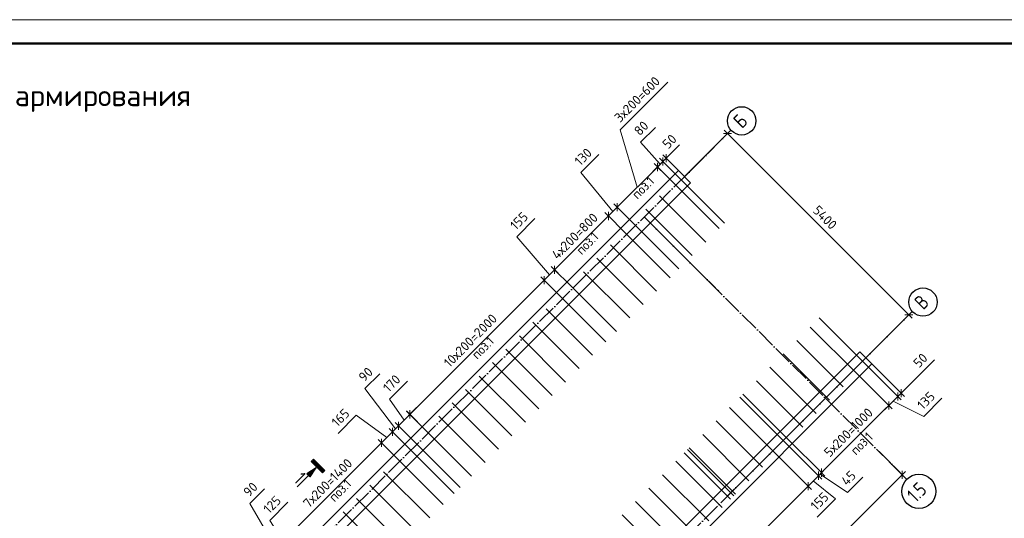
# Model space of a CAD drawing. Header units: millimetres. Extents: x -49773 to 2322955, y -3321 to 58485.
# Tile 553 of 580: x 2176638 to 2197376, y 37719 to 48225. Entities that reach past the tile are written whole.
import ezdxf

# ---------------------------------------------------------------- set-up
doc = ezdxf.new("R2010")
doc.units = ezdxf.units.MM
doc.header["$PDMODE"] = 65
doc.linetypes.add('______11', pattern=[500, 400, -50, 0, -50])
doc.linetypes.add('______5', pattern=[1100, 800, -100, 100, -100])
for name, color, linetype, lineweight in [('Standard', 7, 'Continuous', 25), ('Арм.стержн. вертикальными 1', 22, 'Continuous', 35), ('Размерная линия_ общее', 7, 'Continuous', 13), ('СПДС_РАЗМЕРЫ', 152, 'Continuous', 25), ('Стена_ общее', 7, 'Continuous', 35)]:
    doc.layers.add(name, color=color, linetype=linetype, lineweight=lineweight)
doc.layers.add('Осевая линия_ общее', color=7, linetype='______5', lineweight=13, true_color=0xa0a0a0)
doc.styles.add('ISOCPEUR', font='txt')
doc.dimstyles.new('__________2', dxfattribs={"dimtxt": 250, "dimasz": 200, "dimexe": 0, "dimexo": 0, "dimgap": 100, "dimtad": 1, "dimdec": 0, "dimrnd": 1, "dimzin": 12, "dimdsep": 46, "dimtxsty": 'ISOCPEUR', "dimblk": 'ALL_ML_STRICH', "dimblk1": 'ALL_ML_STRICH', "dimblk2": 'ALL_ML_STRICH', "dimsah": 1, "dimcen": 0, "dimclrd": 7, "dimclre": 7, "dimclrt": 7, "dimadec": 0, "dimazin": 0, "dimtfac": 1, "dimtdec": 0, "dimtmove": 1, "dimatfit": 3, "dimfxl": 0, "dimtzin": 0, "dimlwd": 0, "dimlwe": 13, "dimarcsym": 0})

# ---------------------------------------------------------------- blocks, each defined once
blk = doc.blocks.new('ALL_ML_STRICH')
at = {"color": 0, "linetype": 'ByBlock', "lineweight": -2}
for p, q in [((-1, 0), (0.5, 0)), ((-0.3, -0.3), (0.3, 0.3)), ((0, -0.5), (0, 0.5))]:
    blk.add_line(p, q, dxfattribs=at)
blk = doc.blocks.new('*D520')
at = {"layer": 'Defpoints', "color": 0}
for p in [(2190641, 44918), (2195366, 42007), (2191449, 38089)]:
    blk.add_point(p, dxfattribs=at)
at = {"layer": 'СПДС_РАЗМЕРЫ', "color": 7, "lineweight": 13}
for p, q in [((2190641, 44918), (2191548, 45825)), ((2191449, 38089), (2195366, 42007))]:
    blk.add_line(p, q, dxfattribs=at)
at = {"layer": 'СПДС_РАЗМЕРЫ', "color": 7, "lineweight": 0}
blk.add_line((2191689, 45684), (2195225, 42148), dxfattribs=at)
at = {"layer": 'СПДС_РАЗМЕРЫ', "color": 7, "lineweight": 0, "xscale": 200, "yscale": 200, "zscale": 200}
for p, rotation in [((2191548, 45825), 134.9999999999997), ((2195366, 42007), 314.9999999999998)]:
    blk.add_blockref('ALL_ML_STRICH', p, dxfattribs=dict(at, rotation=rotation))
at = {"layer": 'СПДС_РАЗМЕРЫ', "color": 7, "insert": (2193598, 44057), "char_height": 200, "attachment_point": 5, "rotation": 315, "style": 'ISOCPEUR'}
blk.add_mtext('5400', dxfattribs=at)
blk = doc.blocks.new('*D521')
at = {"layer": 'Defpoints', "color": 0}
for p in [(2194452, 40965), (2194587, 40972), (2195131, 40286)]:
    blk.add_point(p, dxfattribs=at)
at = {"layer": 'СПДС_РАЗМЕРЫ', "color": 7, "lineweight": 13}
for p, q in [((2194452, 40965), (2195131, 40286)), ((2194587, 40972), (2195202, 40357))]:
    blk.add_line(p, q, dxfattribs=at)
at = {"layer": 'СПДС_РАЗМЕРЫ', "color": 7, "lineweight": 0}
for p, q in [((2195202, 40357), (2195905, 41060)), ((2195344, 40498), (2195485, 40639)), ((2195202, 40357), (2195131, 40286)), ((2194990, 40145), (2194849, 40003))]:
    blk.add_line(p, q, dxfattribs=at)
at = {"layer": 'СПДС_РАЗМЕРЫ', "color": 7, "lineweight": 0, "xscale": 200, "yscale": 200, "zscale": 200}
for p, rotation in [((2195202, 40357), 225.0000000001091), ((2195131, 40286), 45.00000000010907)]:
    blk.add_blockref('ALL_ML_STRICH', p, dxfattribs=dict(at, rotation=rotation))
at = {"layer": 'СПДС_РАЗМЕРЫ', "color": 7, "insert": (2195608, 41046), "char_height": 200, "attachment_point": 5, "rotation": 45, "style": 'ISOCPEUR'}
blk.add_mtext('50', dxfattribs=at)
blk = doc.blocks.new('*D522')
at = {"layer": 'Defpoints', "color": 0}
for p in [(2194452, 40965), (2194261, 40774), (2194941, 40095)]:
    blk.add_point(p, dxfattribs=at)
at = {"layer": 'СПДС_РАЗМЕРЫ', "color": 7, "lineweight": 13}
for p, q in [((2194452, 40965), (2195131, 40286)), ((2194261, 40774), (2194941, 40095))]:
    blk.add_line(p, q, dxfattribs=at)
at = {"layer": 'СПДС_РАЗМЕРЫ', "color": 7, "lineweight": 0}
for p, q in [((2195273, 40427), (2195414, 40569)), ((2195131, 40286), (2194941, 40095)), ((2196060, 40249), (2195678, 39867)), ((2195678, 39867), (2195036, 40190)), ((2194799, 39954), (2194658, 39812))]:
    blk.add_line(p, q, dxfattribs=at)
at = {"layer": 'СПДС_РАЗМЕРЫ', "color": 7, "lineweight": 0, "xscale": 200, "yscale": 200, "zscale": 200}
for p, rotation in [((2195131, 40286), 225.0000000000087), ((2194941, 40095), 45.00000000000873)]:
    blk.add_blockref('ALL_ML_STRICH', p, dxfattribs=dict(at, rotation=rotation))
at = {"layer": 'СПДС_РАЗМЕРЫ', "color": 7, "insert": (2195727, 40200), "char_height": 200, "attachment_point": 5, "rotation": 45, "style": 'ISOCPEUR'}
blk.add_mtext('135', dxfattribs=at)
blk = doc.blocks.new('*D525')
at = {"layer": 'Defpoints', "color": 0}
for p in [(2194261, 40774), (2192847, 39360), (2193526, 38681)]:
    blk.add_point(p, dxfattribs=at)
at = {"layer": 'СПДС_РАЗМЕРЫ', "color": 7, "lineweight": 13}
for p, q in [((2194261, 40774), (2194941, 40095)), ((2192847, 39360), (2193526, 38681))]:
    blk.add_line(p, q, dxfattribs=at)
at = {"layer": 'СПДС_РАЗМЕРЫ', "color": 7, "lineweight": 0}
blk.add_line((2194799, 39954), (2193668, 38822), dxfattribs=at)
at = {"layer": 'СПДС_РАЗМЕРЫ', "color": 7, "lineweight": 0, "xscale": 200, "yscale": 200, "zscale": 200}
for p, rotation in [((2194941, 40095), 45.00000000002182), ((2193526, 38681), 225.0000000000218)]:
    blk.add_blockref('ALL_ML_STRICH', p, dxfattribs=dict(at, rotation=rotation))
at = {"layer": 'СПДС_РАЗМЕРЫ', "color": 7, "insert": (2194092, 39529), "char_height": 200, "attachment_point": 5, "rotation": 45, "style": 'ISOCPEUR'}
blk.add_mtext('5х200=1000', dxfattribs=at)
blk = doc.blocks.new('*D528')
at = {"layer": 'Defpoints', "color": 0}
for p in [(2192784, 39296), (2192847, 39360), (2193463, 38617)]:
    blk.add_point(p, dxfattribs=at)
at = {"layer": 'СПДС_РАЗМЕРЫ', "color": 7, "lineweight": 13}
for p, q in [((2192784, 39296), (2193463, 38617)), ((2192847, 39360), (2193526, 38681))]:
    blk.add_line(p, q, dxfattribs=at)
at = {"layer": 'СПДС_РАЗМЕРЫ', "color": 7, "lineweight": 0}
for p, q in [((2193668, 38822), (2193809, 38964)), ((2193526, 38681), (2193463, 38617)), ((2194073, 38262), (2193495, 38649)), ((2194398, 38587), (2194073, 38262)), ((2193321, 38476), (2193180, 38334))]:
    blk.add_line(p, q, dxfattribs=at)
at = {"layer": 'СПДС_РАЗМЕРЫ', "color": 7, "lineweight": 0, "xscale": 200, "yscale": 200, "zscale": 200}
for p, rotation in [((2193526, 38681), 225.0000000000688), ((2193463, 38617), 45.00000000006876)]:
    blk.add_blockref('ALL_ML_STRICH', p, dxfattribs=dict(at, rotation=rotation))
at = {"layer": 'СПДС_РАЗМЕРЫ', "color": 7, "insert": (2194094, 38566), "char_height": 200, "attachment_point": 5, "rotation": 45, "style": 'ISOCPEUR'}
blk.add_mtext('45', dxfattribs=at)
blk = doc.blocks.new('*D529')
at = {"layer": 'Defpoints', "color": 0}
for p in [(2192784, 39296), (2192564, 39077), (2193244, 38398)]:
    blk.add_point(p, dxfattribs=at)
at = {"layer": 'СПДС_РАЗМЕРЫ', "color": 7, "lineweight": 13}
for p, q in [((2192784, 39296), (2193463, 38617)), ((2192564, 39077), (2193244, 38398))]:
    blk.add_line(p, q, dxfattribs=at)
at = {"layer": 'СПДС_РАЗМЕРЫ', "color": 7, "lineweight": 0}
for p, q in [((2193604, 38758), (2193746, 38900)), ((2193463, 38617), (2193244, 38398)), ((2193818, 38127), (2193353, 38507)), ((2193102, 38256), (2192961, 38115)), ((2193436, 37745), (2193818, 38127))]:
    blk.add_line(p, q, dxfattribs=at)
at = {"layer": 'СПДС_РАЗМЕРЫ', "color": 7, "lineweight": 0, "xscale": 200, "yscale": 200, "zscale": 200}
for p, rotation in [((2193463, 38617), 225.0000000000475), ((2193244, 38398), 45.00000000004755)]:
    blk.add_blockref('ALL_ML_STRICH', p, dxfattribs=dict(at, rotation=rotation))
at = {"layer": 'СПДС_РАЗМЕРЫ', "color": 7, "insert": (2193485, 38078), "char_height": 200, "attachment_point": 5, "rotation": 45, "style": 'ISOCPEUR'}
blk.add_mtext('155', dxfattribs=at)
blk = doc.blocks.new('*D530')
at = {"layer": 'Defpoints', "color": 0}
for p in [(2192564, 39077), (2184928, 31440), (2185607, 30761)]:
    blk.add_point(p, dxfattribs=at)
at = {"layer": 'СПДС_РАЗМЕРЫ', "color": 7, "lineweight": 13}
for p, q in [((2192564, 39077), (2193244, 38398)), ((2184928, 31440), (2185607, 30761))]:
    blk.add_line(p, q, dxfattribs=at)
at = {"layer": 'СПДС_РАЗМЕРЫ', "color": 7, "lineweight": 0}
blk.add_line((2193102, 38256), (2185748, 30903), dxfattribs=at)
at = {"layer": 'СПДС_РАЗМЕРЫ', "color": 7, "lineweight": 0, "xscale": 200, "yscale": 200, "zscale": 200}
for p, rotation in [((2193244, 38398), 45.00000000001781), ((2185607, 30761), 225.0000000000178)]:
    blk.add_blockref('ALL_ML_STRICH', p, dxfattribs=dict(at, rotation=rotation))
at = {"layer": 'СПДС_РАЗМЕРЫ', "color": 7, "insert": (2189284, 34721), "char_height": 200, "attachment_point": 5, "rotation": 45, "style": 'ISOCPEUR'}
blk.add_mtext('27х200=5400', dxfattribs=at)
blk = doc.blocks.new('*D572')
at = {"layer": 'Defpoints', "color": 0}
for p in [(2190183, 45234), (2190514, 45045), (2190507, 44911)]:
    blk.add_point(p, dxfattribs=at)
at = {"layer": 'СПДС_РАЗМЕРЫ', "color": 7, "lineweight": 0}
for p, q in [((2190395, 45446), (2190537, 45588)), ((2190254, 45305), (2190183, 45234)), ((2190042, 45093), (2189900, 44951))]:
    blk.add_line(p, q, dxfattribs=at)
at = {"layer": 'СПДС_РАЗМЕРЫ', "color": 7, "lineweight": 13}
for p, q in [((2190507, 44911), (2190183, 45234)), ((2190514, 45045), (2190254, 45305))]:
    blk.add_line(p, q, dxfattribs=at)
at = {"layer": 'СПДС_РАЗМЕРЫ', "color": 7, "lineweight": 0, "xscale": 200, "yscale": 200, "zscale": 200}
for p, rotation in [((2190254, 45305), 225.0000000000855), ((2190183, 45234), 45.00000000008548)]:
    blk.add_blockref('ALL_ML_STRICH', p, dxfattribs=dict(at, rotation=rotation))
at = {"layer": 'СПДС_РАЗМЕРЫ', "color": 7, "insert": (2190324, 45659), "char_height": 200, "attachment_point": 5, "rotation": 45, "style": 'ISOCPEUR'}
blk.add_mtext('50', dxfattribs=at)
blk = doc.blocks.new('*D573')
at = {"layer": 'Defpoints', "color": 0}
for p in [(2190070, 45121), (2190394, 44798), (2190507, 44911)]:
    blk.add_point(p, dxfattribs=at)
at = {"layer": 'СПДС_РАЗМЕРЫ', "color": 7, "lineweight": 0}
for p, q in [((2190026, 45952), (2189715, 45641)), ((2189715, 45641), (2190127, 45178)), ((2190324, 45376), (2190466, 45517)), ((2190183, 45234), (2190070, 45121)), ((2189929, 44980), (2189787, 44839))]:
    blk.add_line(p, q, dxfattribs=at)
at = {"layer": 'СПДС_РАЗМЕРЫ', "color": 7, "lineweight": 13}
for p, q in [((2190507, 44911), (2190183, 45234)), ((2190394, 44798), (2190070, 45121))]:
    blk.add_line(p, q, dxfattribs=at)
at = {"layer": 'СПДС_РАЗМЕРЫ', "color": 7, "lineweight": 0, "xscale": 200, "yscale": 200, "zscale": 200}
for p, rotation in [((2190183, 45234), 225.0000000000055), ((2190070, 45121), 45.00000000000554)]:
    blk.add_blockref('ALL_ML_STRICH', p, dxfattribs=dict(at, rotation=rotation))
at = {"layer": 'СПДС_РАЗМЕРЫ', "color": 7, "insert": (2189729, 45938), "char_height": 200, "attachment_point": 5, "rotation": 45, "style": 'ISOCPEUR'}
blk.add_mtext('80', dxfattribs=at)
blk = doc.blocks.new('*D574')
at = {"layer": 'Defpoints', "color": 0}
for p in [(2190394, 44798), (2189222, 44273), (2189546, 43949)]:
    blk.add_point(p, dxfattribs=at)
at = {"layer": 'СПДС_РАЗМЕРЫ', "color": 7, "lineweight": 0}
for p, q in [((2190286, 46907), (2189282, 45903)), ((2189282, 45903), (2189646, 44697)), ((2189929, 44980), (2189363, 44414))]:
    blk.add_line(p, q, dxfattribs=at)
at = {"layer": 'СПДС_РАЗМЕРЫ', "color": 7, "lineweight": 13}
for p, q in [((2190394, 44798), (2190070, 45121)), ((2189546, 43949), (2189222, 44273))]:
    blk.add_line(p, q, dxfattribs=at)
at = {"layer": 'СПДС_РАЗМЕРЫ', "color": 7, "lineweight": 0, "xscale": 200, "yscale": 200, "zscale": 200}
for p, rotation in [((2190070, 45121), 45.00000000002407), ((2189222, 44273), 225.0000000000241)]:
    blk.add_blockref('ALL_ML_STRICH', p, dxfattribs=dict(at, rotation=rotation))
at = {"layer": 'СПДС_РАЗМЕРЫ', "color": 7, "insert": (2189642, 46546), "char_height": 200, "attachment_point": 5, "rotation": 45, "style": 'ISOCPEUR'}
blk.add_mtext('3х200=600', dxfattribs=at)
blk = doc.blocks.new('*D586')
at = {"layer": 'Defpoints', "color": 0}
for p in [(2182099, 37152), (2182601, 37004), (2182424, 36827)]:
    blk.add_point(p, dxfattribs=at)
at = {"layer": 'СПДС_РАЗМЕРЫ', "color": 7, "lineweight": 0}
for p, q in [((2182287, 38058), (2181905, 37676)), ((2181905, 37676), (2182188, 37240)), ((2182418, 37470), (2182559, 37612)), ((2182276, 37329), (2182099, 37152)), ((2181958, 37011), (2181817, 36869))]:
    blk.add_line(p, q, dxfattribs=at)
at = {"layer": 'СПДС_РАЗМЕРЫ', "color": 7, "lineweight": 13}
for p, q in [((2182601, 37004), (2182276, 37329)), ((2182424, 36827), (2182099, 37152))]:
    blk.add_line(p, q, dxfattribs=at)
at = {"layer": 'СПДС_РАЗМЕРЫ', "color": 7, "lineweight": 0, "xscale": 200, "yscale": 200, "zscale": 200}
for p, rotation in [((2182276, 37329), 225.0000000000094), ((2182099, 37152), 45.00000000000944)]:
    blk.add_blockref('ALL_ML_STRICH', p, dxfattribs=dict(at, rotation=rotation))
at = {"layer": 'СПДС_РАЗМЕРЫ', "color": 7, "insert": (2181955, 38008), "char_height": 200, "attachment_point": 5, "rotation": 45, "style": 'ISOCPEUR'}
blk.add_mtext('125', dxfattribs=at)
blk = doc.blocks.new('*D587')
at = {"layer": 'Defpoints', "color": 0}
for p in [(2181973, 37025), (2182424, 36827), (2182298, 36701)]:
    blk.add_point(p, dxfattribs=at)
at = {"layer": 'СПДС_РАЗМЕРЫ', "color": 7, "lineweight": 0}
for p, q in [((2181796, 38342), (2181485, 38031)), ((2181485, 38031), (2182036, 37089)), ((2182241, 37294), (2182382, 37435)), ((2182099, 37152), (2181973, 37025)), ((2181831, 36884), (2181690, 36743))]:
    blk.add_line(p, q, dxfattribs=at)
at = {"layer": 'СПДС_РАЗМЕРЫ', "color": 7, "lineweight": 13}
for p, q in [((2182424, 36827), (2182099, 37152)), ((2182298, 36701), (2181973, 37025))]:
    blk.add_line(p, q, dxfattribs=at)
at = {"layer": 'СПДС_РАЗМЕРЫ', "color": 7, "lineweight": 0, "xscale": 200, "yscale": 200, "zscale": 200}
for p, rotation in [((2182099, 37152), 225.0000000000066), ((2181973, 37025), 45.00000000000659)]:
    blk.add_blockref('ALL_ML_STRICH', p, dxfattribs=dict(at, rotation=rotation))
at = {"layer": 'СПДС_РАЗМЕРЫ', "color": 7, "insert": (2181499, 38328), "char_height": 200, "attachment_point": 5, "rotation": 45, "style": 'ISOCPEUR'}
blk.add_mtext('90', dxfattribs=at)
blk = doc.blocks.new('*D590')
at = {"layer": 'Defpoints', "color": 0}
for p in [(2184581, 38984), (2182276, 37329), (2182601, 37004)]:
    blk.add_point(p, dxfattribs=at)
at = {"layer": 'СПДС_РАЗМЕРЫ', "color": 7, "lineweight": 13}
for p, q in [((2184581, 38984), (2184256, 39309)), ((2182601, 37004), (2182276, 37329))]:
    blk.add_line(p, q, dxfattribs=at)
at = {"layer": 'СПДС_РАЗМЕРЫ', "color": 7, "lineweight": 0}
blk.add_line((2184115, 39167), (2182418, 37470), dxfattribs=at)
at = {"layer": 'СПДС_РАЗМЕРЫ', "color": 7, "lineweight": 0, "xscale": 200, "yscale": 200, "zscale": 200}
for p, rotation in [((2184256, 39309), 45.00000000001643), ((2182276, 37329), 225.0000000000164)]:
    blk.add_blockref('ALL_ML_STRICH', p, dxfattribs=dict(at, rotation=rotation))
at = {"layer": 'СПДС_РАЗМЕРЫ', "color": 7, "insert": (2183125, 38460), "char_height": 200, "attachment_point": 5, "rotation": 45, "style": 'ISOCPEUR'}
blk.add_mtext('7х200=1400', dxfattribs=at)
blk = doc.blocks.new('*D591')
at = {"layer": 'Defpoints', "color": 0}
for p in [(2184490, 39541), (2184814, 39217), (2184942, 39345)]:
    blk.add_point(p, dxfattribs=at)
at = {"layer": 'СПДС_РАЗМЕРЫ', "color": 7, "lineweight": 0}
for p, q in [((2184222, 40766), (2183910, 40455)), ((2183910, 40455), (2184554, 39605)), ((2184759, 39810), (2184900, 39952)), ((2184617, 39669), (2184490, 39541)), ((2184349, 39400), (2184207, 39259))]:
    blk.add_line(p, q, dxfattribs=at)
at = {"layer": 'СПДС_РАЗМЕРЫ', "color": 7, "lineweight": 13}
for p, q in [((2184942, 39345), (2184617, 39669)), ((2184814, 39217), (2184490, 39541))]:
    blk.add_line(p, q, dxfattribs=at)
at = {"layer": 'СПДС_РАЗМЕРЫ', "color": 7, "lineweight": 0, "xscale": 200, "yscale": 200, "zscale": 200}
for p, rotation in [((2184617, 39669), 225.0000000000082), ((2184490, 39541), 45.00000000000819)]:
    blk.add_blockref('ALL_ML_STRICH', p, dxfattribs=dict(at, rotation=rotation))
at = {"layer": 'СПДС_РАЗМЕРЫ', "color": 7, "insert": (2183925, 40751), "char_height": 200, "attachment_point": 5, "rotation": 45, "style": 'ISOCPEUR'}
blk.add_mtext('90', dxfattribs=at)
blk = doc.blocks.new('*D592')
at = {"layer": 'Defpoints', "color": 0}
for p in [(2184257, 39308), (2184814, 39217), (2184581, 38984)]:
    blk.add_point(p, dxfattribs=at)
at = {"layer": 'СПДС_РАЗМЕРЫ', "color": 7, "lineweight": 0}
for p, q in [((2183346, 39507), (2183728, 39889)), ((2183728, 39889), (2184373, 39425)), ((2184632, 39683), (2184773, 39824)), ((2184490, 39541), (2184257, 39308)), ((2184115, 39167), (2183974, 39025))]:
    blk.add_line(p, q, dxfattribs=at)
at = {"layer": 'СПДС_РАЗМЕРЫ', "color": 7, "lineweight": 13}
for p, q in [((2184814, 39217), (2184490, 39541)), ((2184581, 38984), (2184257, 39308))]:
    blk.add_line(p, q, dxfattribs=at)
at = {"layer": 'СПДС_РАЗМЕРЫ', "color": 7, "lineweight": 0, "xscale": 200, "yscale": 200, "zscale": 200}
for p, rotation in [((2184490, 39541), 225.0000000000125), ((2184257, 39308), 45.00000000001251)]:
    blk.add_blockref('ALL_ML_STRICH', p, dxfattribs=dict(at, rotation=rotation))
at = {"layer": 'СПДС_РАЗМЕРЫ', "color": 7, "insert": (2183396, 39839), "char_height": 200, "attachment_point": 5, "rotation": 45, "style": 'ISOCPEUR'}
blk.add_mtext('165', dxfattribs=at)
blk = doc.blocks.new('*D593')
at = {"layer": 'Defpoints', "color": 0}
for p in [(2184617, 39669), (2185181, 39586), (2184942, 39345)]:
    blk.add_point(p, dxfattribs=at)
at = {"layer": 'СПДС_РАЗМЕРЫ', "color": 7, "lineweight": 0}
for p, q in [((2184806, 40610), (2184424, 40229)), ((2184424, 40229), (2184738, 39789)), ((2184999, 40051), (2185141, 40192)), ((2184858, 39909), (2184617, 39669)), ((2184476, 39527), (2184335, 39386))]:
    blk.add_line(p, q, dxfattribs=at)
at = {"layer": 'СПДС_РАЗМЕРЫ', "color": 7, "lineweight": 13}
for p, q in [((2185181, 39586), (2184858, 39909)), ((2184942, 39345), (2184617, 39669))]:
    blk.add_line(p, q, dxfattribs=at)
at = {"layer": 'СПДС_РАЗМЕРЫ', "color": 7, "lineweight": 0, "xscale": 200, "yscale": 200, "zscale": 200}
for p, rotation in [((2184858, 39909), 225.0000000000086), ((2184617, 39669), 45.00000000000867)]:
    blk.add_blockref('ALL_ML_STRICH', p, dxfattribs=dict(at, rotation=rotation))
at = {"layer": 'СПДС_РАЗМЕРЫ', "color": 7, "insert": (2184473, 40561), "char_height": 200, "attachment_point": 5, "rotation": 45, "style": 'ISOCPEUR'}
blk.add_mtext('170', dxfattribs=at)
blk = doc.blocks.new('*D594')
at = {"layer": 'Defpoints', "color": 0}
for p in [(2188009, 42415), (2184857, 39910), (2185181, 39586)]:
    blk.add_point(p, dxfattribs=at)
at = {"layer": 'СПДС_РАЗМЕРЫ', "color": 7, "lineweight": 13}
for p, q in [((2188009, 42415), (2187686, 42738)), ((2185181, 39586), (2184857, 39910))]:
    blk.add_line(p, q, dxfattribs=at)
at = {"layer": 'СПДС_РАЗМЕРЫ', "color": 7, "lineweight": 0}
blk.add_line((2187544, 42597), (2184999, 40051), dxfattribs=at)
at = {"layer": 'СПДС_РАЗМЕРЫ', "color": 7, "lineweight": 0, "xscale": 200, "yscale": 200, "zscale": 200}
for p, rotation in [((2187686, 42738), 45.00000000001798), ((2184857, 39910), 225.0000000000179)]:
    blk.add_blockref('ALL_ML_STRICH', p, dxfattribs=dict(at, rotation=rotation))
at = {"layer": 'СПДС_РАЗМЕРЫ', "color": 7, "insert": (2186130, 41465), "char_height": 200, "attachment_point": 5, "rotation": 45, "style": 'ISOCPEUR'}
blk.add_mtext('10х200=2000', dxfattribs=at)
blk = doc.blocks.new('*D595')
at = {"layer": 'Defpoints', "color": 0}
for p in [(2187686, 42738), (2188230, 42633), (2188010, 42414)]:
    blk.add_point(p, dxfattribs=at)
at = {"layer": 'СПДС_РАЗМЕРЫ', "color": 7, "lineweight": 0}
for p, q in [((2187488, 44033), (2187106, 43651)), ((2187106, 43651), (2187795, 42848)), ((2188046, 43099), (2188188, 43240)), ((2187905, 42957), (2187686, 42738)), ((2187544, 42597), (2187403, 42455))]:
    blk.add_line(p, q, dxfattribs=at)
at = {"layer": 'СПДС_РАЗМЕРЫ', "color": 7, "lineweight": 13}
for p, q in [((2188230, 42633), (2187905, 42957)), ((2188010, 42414), (2187686, 42738))]:
    blk.add_line(p, q, dxfattribs=at)
at = {"layer": 'СПДС_РАЗМЕРЫ', "color": 7, "lineweight": 0, "xscale": 200, "yscale": 200, "zscale": 200}
for p, rotation in [((2187905, 42957), 225.0000000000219), ((2187686, 42738), 45.00000000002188)]:
    blk.add_blockref('ALL_ML_STRICH', p, dxfattribs=dict(at, rotation=rotation))
at = {"layer": 'СПДС_РАЗМЕРЫ', "color": 7, "insert": (2187155, 43984), "char_height": 200, "attachment_point": 5, "rotation": 45, "style": 'ISOCPEUR'}
blk.add_mtext('155', dxfattribs=at)
blk = doc.blocks.new('*D596')
at = {"layer": 'Defpoints', "color": 0}
for p in [(2189361, 43764), (2187905, 42957), (2188230, 42633)]:
    blk.add_point(p, dxfattribs=at)
at = {"layer": 'СПДС_РАЗМЕРЫ', "color": 7, "lineweight": 13}
for p, q in [((2189361, 43764), (2189036, 44089)), ((2188230, 42633), (2187905, 42957))]:
    blk.add_line(p, q, dxfattribs=at)
at = {"layer": 'СПДС_РАЗМЕРЫ', "color": 7, "lineweight": 0}
blk.add_line((2188895, 43947), (2188046, 43099), dxfattribs=at)
at = {"layer": 'СПДС_РАЗМЕРЫ', "color": 7, "lineweight": 0, "xscale": 200, "yscale": 200, "zscale": 200}
for p, rotation in [((2189036, 44089), 45.00000000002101), ((2187905, 42957), 225.000000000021)]:
    blk.add_blockref('ALL_ML_STRICH', p, dxfattribs=dict(at, rotation=rotation))
at = {"layer": 'СПДС_РАЗМЕРЫ', "color": 7, "insert": (2188329, 43665), "char_height": 200, "attachment_point": 5, "rotation": 45, "style": 'ISOCPEUR'}
blk.add_mtext('4х200=800', dxfattribs=at)
blk = doc.blocks.new('*D597')
at = {"layer": 'Defpoints', "color": 0}
for p in [(2189036, 44089), (2189360, 43765), (2189546, 43949)]:
    blk.add_point(p, dxfattribs=at)
at = {"layer": 'СПДС_РАЗМЕРЫ', "color": 7, "lineweight": 0}
for p, q in [((2188838, 45384), (2188456, 45002)), ((2188456, 45002), (2189129, 44181)), ((2189362, 44415), (2189504, 44556)), ((2189221, 44274), (2189036, 44089)), ((2188895, 43947), (2188753, 43806))]:
    blk.add_line(p, q, dxfattribs=at)
at = {"layer": 'СПДС_РАЗМЕРЫ', "color": 7, "lineweight": 13}
for p, q in [((2189546, 43949), (2189221, 44274)), ((2189360, 43765), (2189036, 44089))]:
    blk.add_line(p, q, dxfattribs=at)
at = {"layer": 'СПДС_РАЗМЕРЫ', "color": 7, "lineweight": 0, "xscale": 200, "yscale": 200, "zscale": 200}
for p, rotation in [((2189221, 44274), 225.0000000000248), ((2189036, 44089), 45.00000000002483)]:
    blk.add_blockref('ALL_ML_STRICH', p, dxfattribs=dict(at, rotation=rotation))
at = {"layer": 'СПДС_РАЗМЕРЫ', "color": 7, "insert": (2188506, 45334), "char_height": 200, "attachment_point": 5, "rotation": 45, "style": 'ISOCPEUR'}
blk.add_mtext('130', dxfattribs=at)
blk = doc.blocks.new('*D598')
at = {"layer": 'Defpoints', "color": 0}
for p in [(2194737, 39124), (2182339, 28725), (2183825, 27239)]:
    blk.add_point(p, dxfattribs=at)
at = {"layer": 'СПДС_РАЗМЕРЫ', "color": 7, "lineweight": 13}
for p, q in [((2194737, 39124), (2195224, 38638)), ((2182339, 28725), (2183825, 27239))]:
    blk.add_line(p, q, dxfattribs=at)
at = {"layer": 'СПДС_РАЗМЕРЫ', "color": 7, "lineweight": 0}
blk.add_line((2195083, 38496), (2183967, 27381), dxfattribs=at)
at = {"layer": 'СПДС_РАЗМЕРЫ', "color": 7, "lineweight": 0, "xscale": 200, "yscale": 200, "zscale": 200}
for p, rotation in [((2195224, 38638), 45.00000000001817), ((2183825, 27239), 225.0000000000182)]:
    blk.add_blockref('ALL_ML_STRICH', p, dxfattribs=dict(at, rotation=rotation))
at = {"layer": 'СПДС_РАЗМЕРЫ', "color": 7, "insert": (2189383, 33080), "char_height": 200, "attachment_point": 5, "rotation": 45, "style": 'ISOCPEUR'}
blk.add_mtext('8060', dxfattribs=at)

msp = doc.modelspace()

# ---------------------------------------------------------------- linework, layer by layer
at = {"layer": 'Standard', "color": 7, "linetype": 'Continuous', "lineweight": -3, "transparency": 33554687}
for p, q in [((2183014.3, 38679), (2182775.7, 38917.7)), ((2183014.3, 38682.2), (2182778.9, 38917.7)), ((2183014.3, 38685.4), (2182782.1, 38917.7)), ((2183014.3, 38688.6), (2182785.2, 38917.7)), ((2183014.3, 38691.8), (2182788.4, 38917.7)), ((2183014.3, 38694.9), (2182791.6, 38917.7)), ((2183014.3, 38698.1), (2182794.8, 38917.7)), ((2183014.3, 38701.3), (2182798, 38917.7)), ((2183014.3, 38704.5), (2182801.2, 38917.7)), ((2183014.3, 38707.7), (2182804.3, 38917.7)), ((2183014.3, 38710.8), (2182807.5, 38917.7)), ((2183014.3, 38714), (2182810.7, 38917.7)), ((2183014.3, 38717.2), (2182813.9, 38917.7)), ((2183014.3, 38720.4), (2182817.1, 38917.7)), ((2183014.3, 38723.6), (2182820.2, 38917.7)), ((2182823.4, 38962.2), (2183058.9, 38726.8)), ((2182823.4, 38959), (2183055.7, 38726.8)), ((2182823.4, 38955.9), (2183052.5, 38726.8)), ((2182823.4, 38952.7), (2183049.3, 38726.8)), ((2182823.4, 38949.5), (2183046.2, 38726.8)), ((2182823.4, 38946.3), (2183043, 38726.8)), ((2182823.4, 38943.1), (2183039.8, 38726.8)), ((2182823.4, 38939.9), (2183036.6, 38726.8)), ((2182823.4, 38936.8), (2183033.4, 38726.8)), ((2182823.4, 38933.6), (2183030.3, 38726.8)), ((2182823.4, 38930.4), (2183027.1, 38726.8)), ((2182823.4, 38927.2), (2183023.9, 38726.8)), ((2182823.4, 38924), (2183020.7, 38726.8)), ((2182823.4, 38920.9), (2183017.5, 38726.8)), ((2183014.3, 38726.8), (2182823.4, 38917.7)), ((2182823.4, 38917.7), (2183014.3, 38726.8)), ((2182823.4, 38914.5), (2183011.2, 38726.8)), ((2182823.4, 38911.3), (2183008, 38726.8)), ((2182823.4, 38908.1), (2183004.8, 38726.8)), ((2182823.4, 38904.9), (2183001.6, 38726.8)), ((2182823.4, 38901.8), (2182998.4, 38726.8)), ((2183014.3, 38729.9), (2182826.6, 38917.7)), ((2183014.3, 38733.1), (2182829.8, 38917.7)), ((2183014.3, 38736.3), (2182833, 38917.7)), ((2183014.3, 38739.5), (2182836.2, 38917.7)), ((2183014.3, 38742.7), (2182839.3, 38917.7)), ((2182481.4, 38384.7), (2182720, 38623.3)), ((2182691.7, 38654.8), (2182871, 38774.3)), ((2182751.5, 38595), (2182691.7, 38654.8)), ((2182695.2, 38654.5), (2182862.9, 38766.2)), ((2182751.2, 38598.5), (2182695.2, 38654.5)), ((2182698.8, 38654), (2182854.8, 38758.1)), ((2182750.7, 38602.2), (2182698.8, 38654)), ((2182702.3, 38653.7), (2182846.7, 38750)), ((2182750.4, 38605.7), (2182702.3, 38653.7)), ((2182705.9, 38653.4), (2182838.5, 38741.9)), ((2182750.1, 38609.2), (2182705.9, 38653.4)), ((2182709.3, 38653.1), (2182830.4, 38733.7)), ((2182749.8, 38612.7), (2182709.3, 38653.1)), ((2182712.8, 38652.8), (2182822.3, 38725.6)), ((2182749.4, 38616.2), (2182712.8, 38652.8)), ((2182716.5, 38652.3), (2182814.2, 38717.5)), ((2182749, 38619.8), (2182716.5, 38652.3)), ((2182720, 38652), (2182806.1, 38709.4)), ((2182748.7, 38623.3), (2182720, 38652)), ((2182723.5, 38651.7), (2182798, 38701.3)), ((2182748.3, 38626.8), (2182723.5, 38651.7)), ((2182727, 38651.3), (2182789.9, 38693.2)), ((2182748, 38630.3), (2182727, 38651.3)), ((2182730.5, 38651), (2182781.7, 38685.1)), ((2182747.7, 38633.8), (2182730.5, 38651)), ((2182734.2, 38650.5), (2182773.6, 38677)), ((2182747.2, 38637.5), (2182734.2, 38650.5)), ((2182737.7, 38650.2), (2182765.5, 38668.8)), ((2182746.9, 38641), (2182737.7, 38650.2)), ((2182741.2, 38649.9), (2182757.4, 38660.7)), ((2182746.6, 38644.5), (2182741.2, 38649.9)), ((2182744.7, 38649.6), (2182749.3, 38652.6)), ((2182746.3, 38648), (2182744.7, 38649.6)), ((2182749.3, 38652.6), (2182746.3, 38648)), ((2182757.4, 38660.7), (2182746.6, 38644.5)), ((2182765.5, 38668.8), (2182746.9, 38641)), ((2182773.6, 38677), (2182747.2, 38637.5)), ((2182781.7, 38685.1), (2182747.7, 38633.8)), ((2182789.9, 38693.2), (2182748, 38630.3)), ((2182798, 38701.3), (2182748.3, 38626.8)), ((2182806.1, 38709.4), (2182748.7, 38623.3)), ((2182814.2, 38717.5), (2182749, 38619.8)), ((2182822.3, 38725.6), (2182749.4, 38616.2)), ((2182830.4, 38733.7), (2182749.8, 38612.7)), ((2182838.5, 38741.9), (2182750.1, 38609.2)), ((2182846.7, 38750), (2182750.4, 38605.7)), ((2182854.8, 38758.1), (2182750.7, 38602.2)), ((2182862.9, 38766.2), (2182751.2, 38598.5)), ((2182871, 38774.3), (2182751.5, 38595)), ((2183058.9, 38726.8), (2183014.3, 38682.2)), ((2183055.7, 38726.8), (2183014.3, 38685.4)), ((2183052.5, 38726.8), (2183014.3, 38688.6)), ((2183049.3, 38726.8), (2183014.3, 38691.8)), ((2183046.2, 38726.8), (2183014.3, 38694.9)), ((2183043, 38726.8), (2183014.3, 38698.1)), ((2183039.8, 38726.8), (2183014.3, 38701.3)), ((2183036.6, 38726.8), (2183014.3, 38704.5)), ((2183033.4, 38726.8), (2183014.3, 38707.7)), ((2183030.3, 38726.8), (2183014.3, 38710.8)), ((2183027.1, 38726.8), (2183014.3, 38714)), ((2183023.9, 38726.8), (2183014.3, 38717.2)), ((2183020.7, 38726.8), (2183014.3, 38720.4)), ((2183017.5, 38726.8), (2183014.3, 38723.6)), ((2183014.3, 38726.8), (2183014.3, 38726.8))]:
    msp.add_line(p, q, dxfattribs=at)
at = {"layer": 'Standard', "color": 7, "linetype": 'Continuous', "lineweight": 13, "transparency": 33554687}
msp.add_lwpolyline([(2158554.9, 6224.7), (2217954.9, 6224.7), (2217954.9, 48224.7), (2158554.9, 48224.7), (2158554.9, 6224.7)], close=True, dxfattribs=at)
at = {"layer": 'Standard', "color": 7, "linetype": 'Continuous', "lineweight": 50, "transparency": 33554687}
msp.add_lwpolyline([(2160554.9, 47724.7), (2217454.9, 47724.7), (2217454.9, 6724.7), (2160554.9, 6724.7), (2160554.9, 47724.7)], close=True, dxfattribs=at)
at = {"layer": 'Standard', "color": 7, "linetype": 'Continuous', "lineweight": -3, "transparency": 33554687}
for points in [[(2182720, 38623.3), (2182751.8, 38591.5), (2182879.1, 38782.4), (2182688.2, 38655.2), (2182720, 38623.3)], [(2183014.3, 38679), (2183062.1, 38726.8), (2182823.4, 38965.4), (2182775.7, 38917.7)]]:
    msp.add_lwpolyline(points, dxfattribs=at)
at = {"layer": 'Арм.стержн. вертикальными 1', "color": 4, "linetype": 'Continuous', "lineweight": 25, "transparency": 33554687}
for p, q in [((2190393.6, 44797.9), (2191368.7, 43822.7)), ((2190506.5, 44910.8), (2191481.7, 43935.7)), ((2190110.7, 44515), (2191085.9, 43539.9)), ((2189827.9, 44232.2), (2190803, 43257)), ((2189361, 43763.9), (2190336.2, 42788.8)), ((2189545, 43949.3), (2190520.2, 42974.2)), ((2189078.2, 43481.1), (2190053.3, 42505.9)), ((2188795.4, 43198.2), (2189770.5, 42223.1)), ((2188512.5, 42915.4), (2189487.7, 41940.2)), ((2188229.7, 42632.5), (2189204.8, 41657.4)), ((2188009.7, 42414.1), (2188984.9, 41438.9)), ((2187726.9, 42131.2), (2188702, 41156.1)), ((2193477.1, 41940.3), (2194452.3, 40965.1)), ((2187444, 41848.4), (2188419.2, 40873.2)), ((2193286.2, 41749.3), (2194261.3, 40774.2)), ((2187161.2, 41565.5), (2188136.4, 40590.4)), ((2186878.4, 41282.7), (2187853.5, 40307.5)), ((2193003.4, 41466.5), (2193978.5, 40491.3)), ((2192720.5, 41183.7), (2193695.7, 40208.5)), ((2186595.5, 40999.8), (2187570.7, 40024.7)), ((2192437.7, 40900.8), (2193412.8, 39925.7)), ((2186312.7, 40717), (2187287.8, 39741.9)), ((2192154.8, 40618), (2193130, 39642.8)), ((2186029.8, 40434.2), (2187005, 39459)), ((2191808.1, 40271.8), (2192783.2, 39296.6)), ((2191872, 40335.1), (2192847.1, 39360)), ((2185747, 40151.3), (2186722.2, 39176.2)), ((2191589, 40052.4), (2192564.2, 39077.2)), ((2185464.2, 39868.5), (2186439.3, 38893.3)), ((2191306.1, 39769.6), (2192281.3, 38794.5)), ((2185181.3, 39585.6), (2186156.5, 38610.5)), ((2191023.2, 39486.9), (2191998.3, 38511.7)), ((2184814.3, 39217.2), (2185789.5, 38242.1)), ((2184941.6, 39344.5), (2185916.8, 38369.4)), ((2190740.6, 39203.8), (2191715.8, 38228.6)), ((2184581, 38983.9), (2185556.1, 38008.7)), ((2190457.8, 38920.9), (2191432.9, 37945.8)), ((2184298.1, 38701.1), (2185273.3, 37725.9)), ((2190174.9, 38638.1), (2191150.1, 37662.9)), ((2184015.3, 38418.2), (2184990.4, 37443.1)), ((2189892.1, 38355.2), (2190867.2, 37380.1)), ((2183732.5, 38135.4), (2184707.6, 37160.2)), ((2189609.2, 38072.4), (2190584.4, 37097.2)), ((2183449.6, 37852.5), (2184424.8, 36877.4)), ((2189326.4, 37789.5), (2190301.6, 36814.4))]:
    msp.add_line(p, q, dxfattribs=at)
at = {"layer": 'Арм.стержн. вертикальными 1', "color": 6, "linetype": 'Continuous', "lineweight": 25, "transparency": 33554687}
for p, q in [((2190634.3, 39098), (2191609.4, 38122.8)), ((2190705, 39168.7), (2191680.1, 38193.5))]:
    msp.add_line(p, q, dxfattribs=at)
at = {"layer": 'Осевая линия_ общее', "color": 253, "linetype": '______11', "lineweight": -3, "true_color": 0xa0a0a0, "transparency": 33554687}
for p, q in [((2178393.7, 32670.9), (2191547.7, 45824.9)), ((2195321.8, 38539.9), (2189792.3, 44069.5)), ((2182212.1, 28852.5), (2195366.1, 42006.6))]:
    msp.add_line(p, q, dxfattribs=at)
at = {"layer": 'Осевая линия_ общее', "color": 7, "linetype": 'Continuous', "lineweight": 25, "transparency": 33554687}
for centre, radius in [((2191843.5, 46093.1), 298.8), ((2195661.9, 42274.8), 298.8), ((2195577.2, 38287.1), 359.3)]:
    msp.add_circle(centre, radius, dxfattribs=at)
at = {"layer": 'Размерная линия_ общее', "color": 253, "linetype": 'Continuous', "lineweight": -3, "true_color": 0xa0a0a0, "transparency": 33554687}
for p, q in [((2191106.2, 45383.4), (2190672.1, 44949.3)), ((2191106.2, 45383.4), (2190929.4, 45206.6)), ((2194953.3, 38908.4), (2195130.1, 38731.6))]:
    msp.add_line(p, q, dxfattribs=at)
msp.add_lwpolyline([(2191359.8, 42502), (2191335.7, 42526.1), (2191335.7, 42526.1), (2189947.8, 43913.9)], dxfattribs=at)
at = {"layer": 'Стена_ общее', "color": 7, "linetype": 'Continuous', "lineweight": 35, "transparency": 33554687}
for p, q in [((2190513.5, 45045.3), (2178153.3, 32685.1)), ((2190768.1, 44790.7), (2190513.5, 45045.3)), ((2181137.3, 35159.9), (2190768.1, 44790.7)), ((2194331.8, 41227), (2184701, 31596.2)), ((2194586.6, 40972.2), (2194331.8, 41227)), ((2182226.1, 28612.2), (2194586.6, 40972.2))]:
    msp.add_line(p, q, dxfattribs=at)

# ---------------------------------------------------------------- texts
at = {"layer": 'Standard', "color": 7, "linetype": 'Continuous', "lineweight": 13, "transparency": 33554687, "insert": (2177468.8, 46852.4), "char_height": 450, "width": 9452.493, "attachment_point": 2, "style": 'ISOCPEUR'}
msp.add_mtext('Схема армирования', dxfattribs=at)
at = {"layer": 'Standard', "color": 7, "linetype": 'Continuous', "lineweight": 18, "transparency": 33554687, "char_height": 200, "width": 703.224, "attachment_point": 7, "rotation": 45, "style": 'ISOCPEUR'}
for insert in [(2189649.5, 44430.4), (2188474.1, 43256.4), (2186275, 41057.3), (2194252.7, 39037.4), (2183269.8, 38052.1)]:
    msp.add_mtext('{\\W0.9400;поз.1}', dxfattribs=dict(at, insert=insert))
at = {"layer": 'Standard', "color": 7, "linetype": 'Continuous', "lineweight": 25, "transparency": 33554687, "insert": (2182391.4, 38505.9), "char_height": 300, "width": 326.407, "attachment_point": 7, "rotation": 315, "style": 'ISOCPEUR'}
msp.add_mtext('{\\W0.7800;1}', dxfattribs=at)
at = {"layer": 'Осевая линия_ общее', "color": 7, "linetype": 'Continuous', "lineweight": 25, "transparency": 33554687, "char_height": 300, "attachment_point": 7, "rotation": 45, "style": 'ISOCPEUR'}
for s, insert, width in [('\\W0.80;Б', (2191850.9, 45916), 359.831), ('\\W0.80;В', (2195669.3, 42097.6), 359.824), ('\\W0.79;1.5', (2195510.4, 38035.7), 568.071)]:
    msp.add_mtext(s, dxfattribs=dict(at, insert=insert, width=width))

# ---------------------------------------------------------------- dimensions: what is measured, and where the dimension line sits
at = {"layer": 'СПДС_РАЗМЕРЫ'}
for base, p1, p2, text, picture, middle in [((2189221.6, 44272.8), (2190393.6, 44797.9), (2189545.8, 43948.6), '3х200=600', '*D574', (2189352.4, 45973.6)), ((2189036.1, 44088.8), (2189545.8, 43948.6), (2189360.3, 43764.6), '130', '*D597', (2188527.2, 45072.6)), ((2187904.8, 42957.4), (2189361, 43763.9), (2188229.7, 42632.5), '4х200=800', '*D596', (2188470.4, 43523.1)), ((2184857.1, 39909.8), (2188009.1, 42414.7), (2185181.3, 39585.6), '10х200=2000', '*D594', (2186271.4, 41324)), ((2193526.4, 38680.8), (2194261.4, 40774.1), (2192847.2, 39359.9), '5х200=1000', '*D525', (2194233.5, 39387.9)), ((2182276.2, 37328.9), (2184581, 38983.9), (2182601.1, 37004), '7х200=1400', '*D590', (2183266.2, 38318.8)), ((2185606.8, 30761.1), (2192564.4, 39077.1), (2184927.6, 31440.3), '27х200=5400', '*D530', (2189425.2, 34579.5))]:
    dim = msp.add_linear_dim(base=base, p1=p1, p2=p2, angle=225, text=text, dimstyle='__________2', override={"dimtxt": 200, "dimlfac": 0.5}, dxfattribs=at)
    dim.commit()
    dim.dimension.update_dxf_attribs({"geometry": picture, "text_midpoint": middle, "dimtype": 160})
for base, p1, p2, picture, middle in [((2190070.1, 45121.4), (2190506.5, 44910.8), (2190393.6, 44797.9), '*D573', (2189786, 45711.8)), ((2190183.1, 45234.3), (2190513.5, 45045.3), (2190506.5, 44910.8), '*D572', (2190465.9, 45517.2)), ((2187685.6, 42738.2), (2188229.7, 42632.5), (2188009.8, 42414.1), '*D595', (2187176.6, 43722)), ((2195131.5, 40285.9), (2194586.6, 40972.2), (2194452.3, 40965.1), '*D521', (2195814.5, 40839.4)), ((2184490.2, 39541.4), (2184941.6, 39344.5), (2184814.3, 39217.2), '*D591', (2183981.2, 40525.2)), ((2194940.5, 40095), (2194452.3, 40965.1), (2194261.3, 40774.2), '*D522', (2195748.4, 39937.9)), ((2184617.4, 39668.7), (2185181.3, 39585.6), (2184941.6, 39344.5), '*D593', (2184494.5, 40299.3)), ((2184256.8, 39308.1), (2184814.3, 39217.2), (2184581, 38983.9), '*D592', (2183657.3, 39817.8)), ((2193243.6, 38397.9), (2192783.6, 39296.3), (2192564.4, 39077.1), '*D529', (2193746.9, 38056.5)), ((2193462.7, 38617.1), (2192847.2, 39359.9), (2192783.6, 39296.3), '*D528', (2194143.4, 38332.7)), ((2183825.5, 27239.2), (2194737.4, 39124.3), (2182339.3, 28725.4), '*D598', (2189524.8, 32938.4)), ((2181972.9, 37025.5), (2182424.3, 36827.2), (2182297.7, 36700.6), '*D587', (2181555.8, 38101.2)), ((2182099.5, 37152.1), (2182601.1, 37004), (2182424.3, 36827.2), '*D586', (2181976.1, 37746.5))]:
    dim = msp.add_linear_dim(base=base, p1=p1, p2=p2, angle=225, dimstyle='__________2', override={"dimtxt": 200, "dimlfac": 0.5}, dxfattribs=at)
    dim.commit()
    dim.dimension.update_dxf_attribs({"geometry": picture, "text_midpoint": middle, "dimtype": 160})
dim = msp.add_linear_dim(base=(2195366.1, 42006.6), p1=(2190640.8, 44918), p2=(2191448.7, 38089.2), angle=135, dimstyle='__________2', override={"dimtxt": 200}, dxfattribs=at)
dim.commit()
dim.dimension.update_dxf_attribs({"geometry": '*D520', "text_midpoint": (2193598.3, 44057.2)})

doc.saveas('drawing.dxf')
